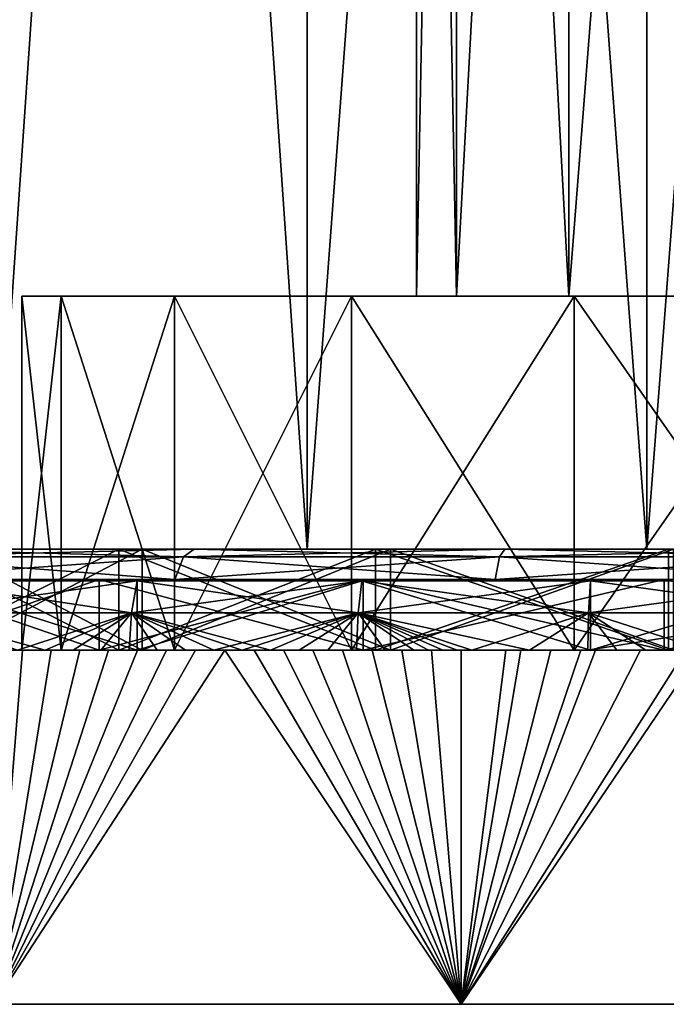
# Model space of a CAD drawing. Extents: x 0 to 200, y 18 to 95.
# Tile 362 of 491: x 167 to 173, y 18 to 27. Entities that reach past the tile are written whole.
import ezdxf

# ---------------------------------------------------------------- set-up
doc = ezdxf.new("R2010")
doc.units = 0

msp = doc.modelspace()

# ---------------------------------------------------------------- linework, layer by layer
for points in [[(166.630402, 22.227015, 33.419941), (169.718918, 67.22702, 31.886789), (169.718918, 22.227015, 31.886789)], [(166.630402, 67.22702, 33.419941), (169.718918, 67.22702, 31.886789), (166.630402, 22.227015, 33.419941)], [(169.718918, 22.227015, 60.113213), (166.630402, 67.22702, 58.580059), (166.630402, 22.227015, 58.580059)], [(169.718918, 67.22702, 60.113213), (166.630402, 67.22702, 58.580059), (169.718918, 22.227015, 60.113213)], [(169.718918, 22.227015, 31.886789), (173.075943, 67.22702, 31.099409), (173.075943, 22.227015, 31.099409)], [(169.718918, 67.22702, 31.886789), (173.075943, 67.22702, 31.099409), (169.718918, 22.227015, 31.886789)], [(173.075943, 22.227015, 60.900593), (169.718918, 67.22702, 60.113213), (169.718918, 22.227015, 60.113213)], [(173.075943, 67.22702, 60.900593), (169.718918, 67.22702, 60.113213), (173.075943, 22.227015, 60.900593)], [(176.524048, 67.22702, 31.099409), (176.524048, 22.227015, 31.099409), (173.075943, 22.227015, 31.099409)], [(173.075943, 67.22702, 31.099409), (176.524048, 67.22702, 31.099409), (173.075943, 22.227015, 31.099409)], [(176.524048, 22.227015, 60.900593), (173.075943, 67.22702, 60.900593), (173.075943, 22.227015, 60.900593)], [(176.524048, 67.22702, 60.900593), (173.075943, 67.22702, 60.900593), (176.524048, 22.227015, 60.900593)], [(171.196121, 45.227016, 44.264465), (170.799988, 24.727015, 46), (171.196121, 24.727015, 44.264465)], [(170.799988, 45.227016, 46), (171.196121, 24.727015, 47.735535), (170.799988, 24.727015, 46)], [(171.196121, 45.227016, 44.264465), (170.799988, 45.227016, 46), (170.799988, 24.727015, 46)], [(170.799988, 45.227016, 46), (171.196121, 45.227016, 47.735535), (171.196121, 24.727015, 47.735535)], [(172.30603, 45.227016, 42.872673), (171.196121, 24.727015, 44.264465), (172.30603, 24.727015, 42.872673)], [(172.30603, 45.227016, 42.872673), (171.196121, 45.227016, 44.264465), (171.196121, 24.727015, 44.264465)], [(171.196121, 45.227016, 47.735535), (172.30603, 24.727015, 49.127327), (171.196121, 24.727015, 47.735535)], [(171.196121, 45.227016, 47.735535), (172.30603, 45.227016, 49.127327), (172.30603, 24.727015, 49.127327)], [(173.909912, 45.227016, 42.100288), (172.30603, 24.727015, 42.872673), (173.909912, 24.727015, 42.100288)], [(173.909912, 45.227016, 42.100288), (172.30603, 45.227016, 42.872673), (172.30603, 24.727015, 42.872673)], [(172.30603, 45.227016, 49.127327), (173.909912, 24.727015, 49.899712), (172.30603, 24.727015, 49.127327)], [(172.30603, 45.227016, 49.127327), (173.909912, 45.227016, 49.899712), (173.909912, 24.727015, 49.899712)], [(167.286652, 24.727015, 43.558765), (166.899994, 21.227015, 46), (167.286652, 21.227015, 43.558765)], [(166.899994, 24.727015, 46), (167.286652, 21.227015, 48.441235), (166.899994, 21.227015, 46)], [(167.286652, 24.727015, 43.558765), (166.899994, 24.727015, 46), (166.899994, 21.227015, 46)], [(166.899994, 24.727015, 46), (167.286652, 24.727015, 48.441235), (167.286652, 21.227015, 48.441235)], [(171.196121, 24.727015, 44.264465), (166.899994, 24.727015, 46), (167.286652, 24.727015, 43.558765)], [(170.799988, 24.727015, 46), (166.899994, 24.727015, 46), (171.196121, 24.727015, 44.264465)], [(170.799988, 24.727015, 46), (167.286652, 24.727015, 48.441235), (166.899994, 24.727015, 46)], [(168.408752, 24.727015, 41.356495), (167.286652, 21.227015, 43.558765), (168.408752, 21.227015, 41.356495)], [(168.408752, 24.727015, 41.356495), (167.286652, 24.727015, 43.558765), (167.286652, 21.227015, 43.558765)], [(167.286652, 24.727015, 48.441235), (168.408752, 21.227015, 50.643505), (167.286652, 21.227015, 48.441235)], [(167.286652, 24.727015, 48.441235), (168.408752, 24.727015, 50.643505), (168.408752, 21.227015, 50.643505)], [(171.196121, 24.727015, 44.264465), (167.286652, 24.727015, 43.558765), (168.408752, 24.727015, 41.356495)], [(171.196121, 24.727015, 47.735535), (167.286652, 24.727015, 48.441235), (170.799988, 24.727015, 46)], [(168.408752, 24.727015, 50.643505), (167.286652, 24.727015, 48.441235), (171.196121, 24.727015, 47.735535)], [(170.156494, 24.727015, 39.608765), (168.408752, 21.227015, 41.356495), (170.156494, 21.227015, 39.608765)], [(170.156494, 24.727015, 39.608765), (168.408752, 24.727015, 41.356495), (168.408752, 21.227015, 41.356495)], [(168.408752, 24.727015, 50.643505), (170.156494, 21.227015, 52.391235), (168.408752, 21.227015, 50.643505)], [(168.408752, 24.727015, 50.643505), (170.156494, 24.727015, 52.391235), (170.156494, 21.227015, 52.391235)], [(172.30603, 24.727015, 42.872673), (168.408752, 24.727015, 41.356495), (170.156494, 24.727015, 39.608765)], [(172.30603, 24.727015, 42.872673), (171.196121, 24.727015, 44.264465), (168.408752, 24.727015, 41.356495)], [(172.30603, 24.727015, 49.127327), (168.408752, 24.727015, 50.643505), (171.196121, 24.727015, 47.735535)], [(170.156494, 24.727015, 52.391235), (168.408752, 24.727015, 50.643505), (172.30603, 24.727015, 49.127327)], [(172.358765, 24.727015, 38.486652), (170.156494, 21.227015, 39.608765), (172.358765, 21.227015, 38.486652)], [(172.358765, 24.727015, 38.486652), (170.156494, 24.727015, 39.608765), (170.156494, 21.227015, 39.608765)], [(170.156494, 24.727015, 52.391235), (172.358765, 21.227015, 53.513348), (170.156494, 21.227015, 52.391235)], [(170.156494, 24.727015, 52.391235), (172.358765, 24.727015, 53.513348), (172.358765, 21.227015, 53.513348)], [(173.909912, 24.727015, 42.100288), (170.156494, 24.727015, 39.608765), (172.358765, 24.727015, 38.486652)], [(173.909912, 24.727015, 42.100288), (172.30603, 24.727015, 42.872673), (170.156494, 24.727015, 39.608765)], [(172.358765, 24.727015, 53.513348), (170.156494, 24.727015, 52.391235), (172.30603, 24.727015, 49.127327)], [(173.909912, 24.727015, 49.899712), (172.358765, 24.727015, 53.513348), (172.30603, 24.727015, 49.127327)], [(174.799988, 24.727015, 38.100002), (172.358765, 21.227015, 38.486652), (174.799988, 21.227015, 38.100002)], [(174.799988, 24.727015, 38.100002), (172.358765, 24.727015, 38.486652), (172.358765, 21.227015, 38.486652)], [(172.358765, 24.727015, 53.513348), (174.799988, 21.227015, 53.900002), (172.358765, 21.227015, 53.513348)], [(172.358765, 24.727015, 53.513348), (174.799988, 24.727015, 53.900002), (174.799988, 21.227015, 53.900002)], [(173.909912, 24.727015, 42.100288), (172.358765, 24.727015, 38.486652), (174.799988, 24.727015, 38.100002)], [(174.799988, 24.727015, 53.900002), (172.358765, 24.727015, 53.513348), (173.909912, 24.727015, 49.899712)], [(162.824997, 22.227015, 66.74131), (169.718918, 22.227015, 60.113213), (166.630402, 22.227015, 58.580059)], [(162.824997, 22.227015, 66.74131), (165.63472, 22.227015, 68.126915), (169.718918, 22.227015, 60.113213)], [(165.482849, 22.149126, 23.506433), (168.601273, 22.227015, 22.866076), (168.498566, 22.149126, 22.482737)], [(165.63472, 22.227015, 23.873085), (168.601273, 22.227015, 22.866076), (165.482849, 22.149126, 23.506433)], [(168.498566, 22.149126, 69.517265), (165.63472, 22.227015, 68.126915), (165.482849, 22.149126, 68.493568)], [(168.601273, 22.227015, 69.133926), (165.63472, 22.227015, 68.126915), (168.498566, 22.149126, 69.517265)], [(165.63472, 22.227015, 23.873085), (169.718918, 22.227015, 31.886789), (168.601273, 22.227015, 22.866076)], [(166.630402, 22.227015, 33.419941), (169.718918, 22.227015, 31.886789), (165.63472, 22.227015, 23.873085)], [(165.63472, 22.227015, 68.126915), (168.601273, 22.227015, 69.133926), (169.718918, 22.227015, 60.113213)], [(167.858475, 22.227015, 37.989056), (165.882706, 21.227015, 40.269207), (167.858475, 21.227015, 37.989056)], [(167.858475, 22.227015, 37.989056), (165.882706, 22.227015, 40.269207), (165.882706, 21.227015, 40.269207)], [(165.882706, 22.227015, 51.730793), (167.858475, 21.227015, 54.010944), (165.882706, 21.227015, 51.730793)], [(165.882706, 22.227015, 51.730793), (167.858475, 22.227015, 54.010944), (167.858475, 21.227015, 54.010944)], [(168.087677, 22.227015, 38.253567), (165.882706, 22.227015, 40.269207), (167.858475, 22.227015, 37.989056)], [(166.177139, 22.227015, 40.458431), (165.882706, 22.227015, 40.269207), (168.087677, 22.227015, 38.253567)], [(167.858475, 22.227015, 54.010944), (165.882706, 22.227015, 51.730793), (166.177139, 22.227015, 51.541569)], [(166.177139, 21.227015, 40.458431), (168.087677, 22.227015, 38.253567), (168.087677, 21.227015, 38.253567)], [(166.177139, 22.227015, 40.458431), (168.087677, 22.227015, 38.253567), (166.177139, 21.227015, 40.458431)], [(168.087677, 21.227015, 53.746433), (166.177139, 22.227015, 51.541569), (166.177139, 21.227015, 51.541569)], [(168.087677, 22.227015, 53.746433), (166.177139, 22.227015, 51.541569), (168.087677, 21.227015, 53.746433)], [(168.087677, 22.227015, 53.746433), (167.858475, 22.227015, 54.010944), (166.177139, 22.227015, 51.541569)], [(170.396591, 22.227015, 36.357903), (167.858475, 21.227015, 37.989056), (170.396591, 21.227015, 36.357903)], [(170.396591, 22.227015, 36.357903), (167.858475, 22.227015, 37.989056), (167.858475, 21.227015, 37.989056)], [(167.858475, 22.227015, 54.010944), (170.396591, 21.227015, 55.642097), (167.858475, 21.227015, 54.010944)], [(167.858475, 22.227015, 54.010944), (170.396591, 22.227015, 55.642097), (170.396591, 21.227015, 55.642097)], [(170.541992, 22.227015, 36.676273), (167.858475, 22.227015, 37.989056), (170.396591, 22.227015, 36.357903)], [(168.087677, 22.227015, 38.253567), (167.858475, 22.227015, 37.989056), (170.541992, 22.227015, 36.676273)], [(170.396591, 22.227015, 55.642097), (167.858475, 22.227015, 54.010944), (168.087677, 22.227015, 53.746433)], [(168.087677, 21.227015, 38.253567), (170.541992, 22.227015, 36.676273), (170.541992, 21.227015, 36.676273)], [(168.087677, 22.227015, 38.253567), (170.541992, 22.227015, 36.676273), (168.087677, 21.227015, 38.253567)], [(170.541992, 21.227015, 55.323727), (168.087677, 22.227015, 53.746433), (168.087677, 21.227015, 53.746433)], [(170.541992, 22.227015, 55.323727), (168.087677, 22.227015, 53.746433), (170.541992, 21.227015, 55.323727)], [(170.541992, 22.227015, 55.323727), (170.396591, 22.227015, 55.642097), (168.087677, 22.227015, 53.746433)], [(168.498566, 22.149126, 22.482737), (171.673889, 22.227015, 22.254896), (171.622086, 22.149126, 21.861429)], [(168.601273, 22.227015, 22.866076), (171.673889, 22.227015, 22.254896), (168.498566, 22.149126, 22.482737)], [(171.622086, 22.149126, 70.138573), (168.601273, 22.227015, 69.133926), (168.498566, 22.149126, 69.517265)], [(171.673889, 22.227015, 69.745102), (168.601273, 22.227015, 69.133926), (171.622086, 22.149126, 70.138573)], [(168.601273, 22.227015, 22.866076), (173.075943, 22.227015, 31.099409), (171.673889, 22.227015, 22.254896)], [(169.718918, 22.227015, 31.886789), (173.075943, 22.227015, 31.099409), (168.601273, 22.227015, 22.866076)], [(168.601273, 22.227015, 69.133926), (173.075943, 22.227015, 60.900593), (169.718918, 22.227015, 60.113213)], [(168.601273, 22.227015, 69.133926), (171.673889, 22.227015, 69.745102), (173.075943, 22.227015, 60.900593)], [(173.291458, 22.227015, 35.507893), (170.396591, 21.227015, 36.357903), (173.291458, 21.227015, 35.507893)], [(173.291458, 22.227015, 35.507893), (170.396591, 22.227015, 36.357903), (170.396591, 21.227015, 36.357903)], [(170.396591, 22.227015, 55.642097), (173.291458, 21.227015, 56.492107), (170.396591, 21.227015, 55.642097)], [(170.396591, 22.227015, 55.642097), (173.291458, 22.227015, 56.492107), (173.291458, 21.227015, 56.492107)], [(173.341263, 22.227015, 35.854332), (170.396591, 22.227015, 36.357903), (173.291458, 22.227015, 35.507893)], [(170.541992, 22.227015, 36.676273), (170.396591, 22.227015, 36.357903), (173.341263, 22.227015, 35.854332)], [(173.291458, 22.227015, 56.492107), (170.396591, 22.227015, 55.642097), (170.541992, 22.227015, 55.323727)], [(170.541992, 21.227015, 36.676273), (173.341263, 22.227015, 35.854332), (173.341263, 21.227015, 35.854332)], [(170.541992, 22.227015, 36.676273), (173.341263, 22.227015, 35.854332), (170.541992, 21.227015, 36.676273)], [(173.341263, 21.227015, 56.145668), (170.541992, 22.227015, 55.323727), (170.541992, 21.227015, 55.323727)], [(173.341263, 22.227015, 56.145668), (170.541992, 22.227015, 55.323727), (173.341263, 21.227015, 56.145668)], [(173.341263, 22.227015, 56.145668), (173.291458, 22.227015, 56.492107), (170.541992, 22.227015, 55.323727)], [(171.622086, 22.149126, 21.861429), (174.799988, 22.227015, 22.050001), (174.799988, 22.149126, 21.653137)], [(171.673889, 22.227015, 22.254896), (174.799988, 22.227015, 22.050001), (171.622086, 22.149126, 21.861429)], [(174.799988, 22.149126, 70.346863), (171.673889, 22.227015, 69.745102), (171.622086, 22.149126, 70.138573)], [(174.799988, 22.227015, 69.949997), (171.673889, 22.227015, 69.745102), (174.799988, 22.149126, 70.346863)], [(171.673889, 22.227015, 22.254896), (173.075943, 22.227015, 31.099409), (174.799988, 22.227015, 22.050001)], [(171.673889, 22.227015, 69.745102), (174.799988, 22.227015, 69.949997), (173.075943, 22.227015, 60.900593)], [(173.075943, 22.227015, 31.099409), (176.524048, 22.227015, 31.099409), (174.799988, 22.227015, 22.050001)], [(174.799988, 22.227015, 69.949997), (176.524048, 22.227015, 60.900593), (173.075943, 22.227015, 60.900593)], [(165.353516, 21.927015, 23.194176), (168.498566, 22.149126, 22.482737), (168.411087, 21.927015, 22.156269)], [(165.482849, 22.149126, 23.506433), (168.498566, 22.149126, 22.482737), (165.353516, 21.927015, 23.194176)], [(168.411087, 21.927015, 69.843735), (165.482849, 22.149126, 68.493568), (165.353516, 21.927015, 68.805824)], [(168.498566, 22.149126, 69.517265), (165.482849, 22.149126, 68.493568), (168.411087, 21.927015, 69.843735)], [(168.411087, 21.927015, 22.156269), (171.622086, 22.149126, 21.861429), (171.577972, 21.927015, 21.526335)], [(168.498566, 22.149126, 22.482737), (171.622086, 22.149126, 21.861429), (168.411087, 21.927015, 22.156269)], [(171.577972, 21.927015, 70.473663), (168.498566, 22.149126, 69.517265), (168.411087, 21.927015, 69.843735)], [(171.622086, 22.149126, 70.138573), (168.498566, 22.149126, 69.517265), (171.577972, 21.927015, 70.473663)], [(171.577972, 21.927015, 21.526335), (174.799988, 22.149126, 21.653137), (174.799988, 21.927015, 21.315153)], [(171.622086, 22.149126, 21.861429), (174.799988, 22.149126, 21.653137), (171.577972, 21.927015, 21.526335)], [(174.799988, 21.927015, 70.684845), (171.622086, 22.149126, 70.138573), (171.577972, 21.927015, 70.473663)], [(174.799988, 22.149126, 70.346863), (171.622086, 22.149126, 70.138573), (174.799988, 21.927015, 70.684845)], [(167.662018, 21.927015, 37.762329), (155.216187, 21.927015, 30.972816), (157.345169, 21.927015, 28.545177)], [(167.662018, 21.927015, 37.762329), (165.630325, 21.927015, 40.107014), (155.216187, 21.927015, 30.972816)], [(167.662018, 21.927015, 54.237671), (155.216187, 21.927015, 61.027184), (165.630325, 21.927015, 51.892986)], [(157.345169, 21.927015, 63.454823), (155.216187, 21.927015, 61.027184), (167.662018, 21.927015, 54.237671)], [(167.662018, 21.927015, 37.762329), (157.345169, 21.927015, 28.545177), (159.772812, 21.927015, 26.416193)], [(159.772812, 21.927015, 65.583809), (157.345169, 21.927015, 63.454823), (167.662018, 21.927015, 54.237671)], [(167.662018, 21.927015, 37.762329), (159.772812, 21.927015, 26.416193), (162.457565, 21.927015, 24.622295)], [(162.457565, 21.927015, 67.377708), (159.772812, 21.927015, 65.583809), (167.662018, 21.927015, 54.237671)], [(170.271973, 21.927015, 36.085011), (162.457565, 21.927015, 24.622295), (165.353516, 21.927015, 23.194176)], [(170.271973, 21.927015, 36.085011), (167.662018, 21.927015, 37.762329), (162.457565, 21.927015, 24.622295)], [(170.271973, 21.927015, 55.914989), (162.457565, 21.927015, 67.377708), (167.662018, 21.927015, 54.237671)], [(165.353516, 21.927015, 68.805824), (162.457565, 21.927015, 67.377708), (170.271973, 21.927015, 55.914989)], [(165.877319, 21.911861, 22.967936), (163.790253, 21.227015, 23.889467), (168.040512, 21.227015, 22.242907)], [(165.877319, 21.911861, 69.032066), (168.040512, 21.227015, 69.757095), (163.790253, 21.227015, 68.110535)], [(170.271973, 21.927015, 36.085011), (165.353516, 21.927015, 23.194176), (168.411087, 21.927015, 22.156269)], [(168.411087, 21.927015, 69.843735), (165.353516, 21.927015, 68.805824), (170.271973, 21.927015, 55.914989)], [(165.630325, 21.227015, 40.107014), (167.662018, 21.927015, 37.762329), (167.662018, 21.227015, 37.762329)], [(165.630325, 21.927015, 40.107014), (167.662018, 21.927015, 37.762329), (165.630325, 21.227015, 40.107014)], [(167.662018, 21.227015, 54.237671), (165.630325, 21.927015, 51.892986), (165.630325, 21.227015, 51.892986)], [(167.662018, 21.927015, 54.237671), (165.630325, 21.927015, 51.892986), (167.662018, 21.227015, 54.237671)], [(165.800598, 21.596918, 22.769894), (168.040512, 21.911861, 22.242907), (167.982391, 21.596918, 22.038631)], [(165.877319, 21.911861, 22.967936), (168.040512, 21.911861, 22.242907), (165.800598, 21.596918, 22.769894)], [(167.982391, 21.596918, 69.961372), (165.877319, 21.911861, 69.032066), (165.800598, 21.596918, 69.230103)], [(168.040512, 21.911861, 22.242907), (165.877319, 21.911861, 22.967936), (168.040512, 21.227015, 22.242907)], [(165.877319, 21.911861, 69.032066), (168.040512, 21.911861, 69.757095), (168.040512, 21.227015, 69.757095)], [(168.040512, 21.911861, 69.757095), (165.877319, 21.911861, 69.032066), (167.982391, 21.596918, 69.961372)], [(167.662018, 21.227015, 37.762329), (170.271973, 21.927015, 36.085011), (170.271973, 21.227015, 36.085011)], [(167.662018, 21.927015, 37.762329), (170.271973, 21.927015, 36.085011), (167.662018, 21.227015, 37.762329)], [(170.271973, 21.227015, 55.914989), (167.662018, 21.927015, 54.237671), (167.662018, 21.227015, 54.237671)], [(170.271973, 21.927015, 55.914989), (167.662018, 21.927015, 54.237671), (170.271973, 21.227015, 55.914989)], [(167.982391, 21.596918, 22.038631), (170.261383, 21.911861, 21.720564), (170.222351, 21.596918, 21.511797)], [(168.040512, 21.911861, 22.242907), (170.261383, 21.911861, 21.720564), (167.982391, 21.596918, 22.038631)], [(170.222351, 21.596918, 70.488205), (168.040512, 21.911861, 69.757095), (167.982391, 21.596918, 69.961372)], [(170.261383, 21.911861, 21.720564), (168.040512, 21.227015, 22.242907), (172.520966, 21.227015, 21.405365)], [(170.261383, 21.911861, 21.720564), (168.040512, 21.911861, 22.242907), (168.040512, 21.227015, 22.242907)], [(170.261383, 21.911861, 70.279434), (172.520966, 21.227015, 70.594635), (168.040512, 21.227015, 69.757095)], [(168.040512, 21.911861, 69.757095), (170.261383, 21.911861, 70.279434), (168.040512, 21.227015, 69.757095)], [(170.261383, 21.911861, 70.279434), (168.040512, 21.911861, 69.757095), (170.222351, 21.596918, 70.488205)], [(173.248764, 21.927015, 35.210945), (168.411087, 21.927015, 22.156269), (171.577972, 21.927015, 21.526335)], [(173.248764, 21.927015, 35.210945), (170.271973, 21.927015, 36.085011), (168.411087, 21.927015, 22.156269)], [(173.248764, 21.927015, 56.789055), (168.411087, 21.927015, 69.843735), (170.271973, 21.927015, 55.914989)], [(171.577972, 21.927015, 70.473663), (168.411087, 21.927015, 69.843735), (173.248764, 21.927015, 56.789055)], [(170.222351, 21.596918, 21.511797), (172.520966, 21.911861, 21.405365), (172.501373, 21.596918, 21.193888)], [(170.261383, 21.911861, 21.720564), (172.520966, 21.911861, 21.405365), (170.222351, 21.596918, 21.511797)], [(172.501373, 21.596918, 70.806114), (170.261383, 21.911861, 70.279434), (170.222351, 21.596918, 70.488205)], [(172.520966, 21.911861, 21.405365), (170.261383, 21.911861, 21.720564), (172.520966, 21.227015, 21.405365)], [(170.261383, 21.911861, 70.279434), (172.520966, 21.911861, 70.594635), (172.520966, 21.227015, 70.594635)], [(172.520966, 21.911861, 70.594635), (170.261383, 21.911861, 70.279434), (172.501373, 21.596918, 70.806114)], [(170.271973, 21.227015, 36.085011), (173.248764, 21.927015, 35.210945), (173.248764, 21.227015, 35.210945)], [(170.271973, 21.927015, 36.085011), (173.248764, 21.927015, 35.210945), (170.271973, 21.227015, 36.085011)], [(173.248764, 21.227015, 56.789055), (170.271973, 21.927015, 55.914989), (170.271973, 21.227015, 55.914989)], [(173.248764, 21.927015, 56.789055), (170.271973, 21.927015, 55.914989), (173.248764, 21.227015, 56.789055)], [(173.248764, 21.927015, 35.210945), (171.577972, 21.927015, 21.526335), (174.799988, 21.927015, 21.315153)], [(174.799988, 21.927015, 70.684845), (171.577972, 21.927015, 70.473663), (173.248764, 21.927015, 56.789055)], [(172.501373, 21.596918, 21.193888), (174.799988, 21.911861, 21.299999), (174.799988, 21.596918, 21.087616)], [(172.520966, 21.911861, 21.405365), (174.799988, 21.911861, 21.299999), (172.501373, 21.596918, 21.193888)], [(174.799988, 21.596918, 70.912384), (172.520966, 21.911861, 70.594635), (172.501373, 21.596918, 70.806114)], [(177.079025, 21.227015, 21.405365), (174.799988, 21.911861, 21.299999), (172.520966, 21.227015, 21.405365)], [(174.799988, 21.911861, 21.299999), (172.520966, 21.911861, 21.405365), (172.520966, 21.227015, 21.405365)], [(172.520966, 21.911861, 70.594635), (174.799988, 21.911861, 70.700005), (172.520966, 21.227015, 70.594635)], [(174.799988, 21.911861, 70.700005), (177.079025, 21.227015, 70.594635), (172.520966, 21.227015, 70.594635)], [(174.799988, 21.911861, 70.700005), (172.520966, 21.911861, 70.594635), (174.799988, 21.596918, 70.912384)], [(173.248764, 21.927015, 35.210945), (176.351227, 21.927015, 35.210945), (173.248764, 21.227015, 35.210945)], [(176.351227, 21.927015, 35.210945), (176.351227, 21.227015, 35.210945), (173.248764, 21.227015, 35.210945)], [(176.351227, 21.227015, 56.789055), (173.248764, 21.927015, 56.789055), (173.248764, 21.227015, 56.789055)], [(176.351227, 21.927015, 56.789055), (173.248764, 21.927015, 56.789055), (176.351227, 21.227015, 56.789055)], [(176.351227, 21.927015, 35.210945), (173.248764, 21.927015, 35.210945), (174.799988, 21.927015, 21.315153)], [(176.351227, 21.927015, 56.789055), (174.799988, 21.927015, 70.684845), (173.248764, 21.927015, 56.789055)], [(165.800598, 21.596918, 22.769894), (167.982391, 21.596918, 22.038631), (167.129883, 21.227015, 22.206938)], [(166.855591, 21.227015, 22.297113), (165.800598, 21.596918, 22.769894), (167.129883, 21.227015, 22.206938)], [(167.982391, 21.596918, 69.961372), (165.800598, 21.596918, 69.230103), (166.855591, 21.227015, 69.702888)], [(167.129883, 21.227015, 69.79306), (167.982391, 21.596918, 69.961372), (166.855591, 21.227015, 69.702888)], [(167.129883, 21.227015, 22.206938), (167.982391, 21.596918, 22.038631), (167.405197, 21.227015, 22.119938)], [(167.405197, 21.227015, 69.880066), (167.982391, 21.596918, 69.961372), (167.129883, 21.227015, 69.79306)], [(167.405197, 21.227015, 22.119938), (167.982391, 21.596918, 22.038631), (167.681488, 21.227015, 22.036121)], [(167.681488, 21.227015, 69.963875), (167.982391, 21.596918, 69.961372), (167.405197, 21.227015, 69.880066)], [(167.681488, 21.227015, 22.036121), (167.982391, 21.596918, 22.038631), (167.95874, 21.227015, 21.955505)], [(167.95874, 21.227015, 70.044495), (167.982391, 21.596918, 69.961372), (167.681488, 21.227015, 69.963875)], [(167.95874, 21.227015, 21.955505), (167.982391, 21.596918, 22.038631), (168.236908, 21.227015, 21.878094)], [(168.236908, 21.227015, 70.12191), (167.982391, 21.596918, 69.961372), (167.95874, 21.227015, 70.044495)], [(167.982391, 21.596918, 22.038631), (170.222351, 21.596918, 21.511797), (169.357941, 21.227015, 21.600727)], [(169.076508, 21.227015, 21.665209), (167.982391, 21.596918, 22.038631), (169.357941, 21.227015, 21.600727)], [(168.795822, 21.227015, 21.732935), (167.982391, 21.596918, 22.038631), (169.076508, 21.227015, 21.665209)], [(168.515945, 21.227015, 21.8039), (167.982391, 21.596918, 22.038631), (168.795822, 21.227015, 21.732935)], [(168.236908, 21.227015, 21.878094), (167.982391, 21.596918, 22.038631), (168.515945, 21.227015, 21.8039)], [(168.515945, 21.227015, 70.196098), (167.982391, 21.596918, 69.961372), (168.236908, 21.227015, 70.12191)], [(168.795822, 21.227015, 70.267067), (167.982391, 21.596918, 69.961372), (168.515945, 21.227015, 70.196098)], [(170.222351, 21.596918, 70.488205), (167.982391, 21.596918, 69.961372), (168.795822, 21.227015, 70.267067)], [(169.076508, 21.227015, 70.334793), (170.222351, 21.596918, 70.488205), (168.795822, 21.227015, 70.267067)], [(169.357941, 21.227015, 70.399277), (170.222351, 21.596918, 70.488205), (169.076508, 21.227015, 70.334793)], [(169.357941, 21.227015, 21.600727), (170.222351, 21.596918, 21.511797), (169.640106, 21.227015, 21.539499)], [(169.640106, 21.227015, 70.460503), (170.222351, 21.596918, 70.488205), (169.357941, 21.227015, 70.399277)], [(169.640106, 21.227015, 21.539499), (170.222351, 21.596918, 21.511797), (169.922974, 21.227015, 21.481537)], [(169.922974, 21.227015, 70.518463), (170.222351, 21.596918, 70.488205), (169.640106, 21.227015, 70.460503)], [(169.922974, 21.227015, 21.481537), (170.222351, 21.596918, 21.511797), (170.206482, 21.227015, 21.426844)], [(170.206482, 21.227015, 70.573158), (170.222351, 21.596918, 70.488205), (169.922974, 21.227015, 70.518463)], [(170.206482, 21.227015, 21.426844), (170.222351, 21.596918, 21.511797), (170.490601, 21.227015, 21.375429)], [(170.775284, 21.227015, 70.672699), (170.222351, 21.596918, 70.488205), (170.206482, 21.227015, 70.573158)], [(170.222351, 21.596918, 21.511797), (172.501373, 21.596918, 21.193888), (171.919052, 21.227015, 21.167749)], [(171.346252, 21.227015, 21.240919), (170.222351, 21.596918, 21.511797), (171.919052, 21.227015, 21.167749)], [(171.203323, 21.227015, 21.261276), (170.222351, 21.596918, 21.511797), (171.346252, 21.227015, 21.240919)], [(171.060516, 21.227015, 21.282461), (170.222351, 21.596918, 21.511797), (171.203323, 21.227015, 21.261276)], [(170.775284, 21.227015, 21.327297), (170.222351, 21.596918, 21.511797), (171.060516, 21.227015, 21.282461)], [(170.490601, 21.227015, 21.375429), (170.222351, 21.596918, 21.511797), (170.775284, 21.227015, 21.327297)], [(170.917831, 21.227015, 70.695534), (170.222351, 21.596918, 70.488205), (170.775284, 21.227015, 70.672699)], [(171.060516, 21.227015, 70.717537), (170.222351, 21.596918, 70.488205), (170.917831, 21.227015, 70.695534)], [(171.346252, 21.227015, 70.759079), (170.222351, 21.596918, 70.488205), (171.060516, 21.227015, 70.717537)], [(172.501373, 21.596918, 70.806114), (170.222351, 21.596918, 70.488205), (171.346252, 21.227015, 70.759079)], [(171.919052, 21.227015, 70.832253), (172.501373, 21.596918, 70.806114), (171.346252, 21.227015, 70.759079)], [(171.919052, 21.227015, 21.167749), (172.501373, 21.596918, 21.193888), (172.493393, 21.227015, 21.107832)], [(172.493393, 21.227015, 70.892166), (172.501373, 21.596918, 70.806114), (171.919052, 21.227015, 70.832253)], [(172.493393, 21.227015, 21.107832), (172.501373, 21.596918, 21.193888), (172.781052, 21.227015, 21.082851)], [(174.799988, 21.596918, 70.912384), (172.501373, 21.596918, 70.806114), (172.493393, 21.227015, 70.892166)], [(173.645462, 21.227015, 70.972137), (174.799988, 21.596918, 70.912384), (172.493393, 21.227015, 70.892166)], [(172.501373, 21.596918, 21.193888), (174.799988, 21.596918, 21.087616), (173.645462, 21.227015, 21.027864)], [(173.06897, 21.227015, 21.061195), (172.501373, 21.596918, 21.193888), (173.645462, 21.227015, 21.027864)], [(172.781052, 21.227015, 21.082851), (172.501373, 21.596918, 21.193888), (173.06897, 21.227015, 21.061195)], [(156.546478, 21.227015, 29.359716), (167.662018, 21.227015, 37.762329), (159.914917, 21.227015, 26.288975)], [(165.630325, 21.227015, 40.107014), (167.662018, 21.227015, 37.762329), (156.546478, 21.227015, 29.359716)], [(156.546478, 21.227015, 62.640282), (167.662018, 21.227015, 54.237671), (165.630325, 21.227015, 51.892986)], [(156.546478, 21.227015, 62.640282), (159.914917, 21.227015, 65.711021), (167.662018, 21.227015, 54.237671)], [(159.914917, 21.227015, 26.288975), (167.662018, 21.227015, 37.762329), (163.790253, 21.227015, 23.889467)], [(159.914917, 21.227015, 65.711021), (170.271973, 21.227015, 55.914989), (167.662018, 21.227015, 54.237671)], [(159.914917, 21.227015, 65.711021), (163.790253, 21.227015, 68.110535), (170.271973, 21.227015, 55.914989)], [(163.790253, 21.227015, 23.889467), (170.271973, 21.227015, 36.085011), (168.040512, 21.227015, 22.242907)], [(167.662018, 21.227015, 37.762329), (170.271973, 21.227015, 36.085011), (163.790253, 21.227015, 23.889467)], [(163.790253, 21.227015, 68.110535), (168.040512, 21.227015, 69.757095), (170.271973, 21.227015, 55.914989)], [(165.882706, 21.227015, 40.269207), (166.177139, 21.227015, 40.458431), (167.858475, 21.227015, 37.989056)], [(165.882706, 21.227015, 51.730793), (168.087677, 21.227015, 53.746433), (166.177139, 21.227015, 51.541569)], [(167.858475, 21.227015, 54.010944), (168.087677, 21.227015, 53.746433), (165.882706, 21.227015, 51.730793)], [(166.177139, 21.227015, 40.458431), (168.087677, 21.227015, 38.253567), (167.858475, 21.227015, 37.989056)], [(166.623291, 17.727016, 22.374981), (168.906021, 21.227015, 21.704712), (171.242126, 17.727016, 21.254463)], [(166.623291, 21.227015, 22.374981), (166.904999, 21.227015, 22.279352), (166.623291, 17.727016, 22.374981)], [(166.904999, 21.227015, 22.279352), (167.187836, 21.227015, 22.187084), (166.623291, 17.727016, 22.374981)], [(167.187836, 21.227015, 22.187084), (167.471741, 21.227015, 22.098186), (166.623291, 17.727016, 22.374981)], [(167.471741, 21.227015, 22.098186), (167.756683, 21.227015, 22.012674), (166.623291, 17.727016, 22.374981)], [(167.756683, 21.227015, 22.012674), (168.042618, 21.227015, 21.930561), (166.623291, 17.727016, 22.374981)], [(168.042618, 21.227015, 21.930561), (168.329514, 21.227015, 21.851854), (166.623291, 17.727016, 22.374981)], [(168.329514, 21.227015, 21.851854), (168.617325, 21.227015, 21.776567), (166.623291, 17.727016, 22.374981)], [(168.617325, 21.227015, 21.776567), (168.906021, 21.227015, 21.704712), (166.623291, 17.727016, 22.374981)], [(171.242126, 17.727016, 70.745537), (168.906021, 21.227015, 70.295288), (166.623291, 17.727016, 69.625023)], [(168.906021, 21.227015, 70.295288), (168.617325, 21.227015, 70.223434), (166.623291, 17.727016, 69.625023)], [(168.617325, 21.227015, 70.223434), (168.329514, 21.227015, 70.148148), (166.623291, 17.727016, 69.625023)], [(168.329514, 21.227015, 70.148148), (168.042618, 21.227015, 70.069443), (166.623291, 17.727016, 69.625023)], [(168.042618, 21.227015, 70.069443), (167.756683, 21.227015, 69.987328), (166.623291, 17.727016, 69.625023)], [(167.756683, 21.227015, 69.987328), (167.471741, 21.227015, 69.90181), (166.623291, 17.727016, 69.625023)], [(167.471741, 21.227015, 69.90181), (167.187836, 21.227015, 69.81292), (166.623291, 17.727016, 69.625023)], [(167.187836, 21.227015, 69.81292), (166.904999, 21.227015, 69.72065), (166.623291, 17.727016, 69.625023)], [(166.904999, 21.227015, 69.72065), (166.623291, 21.227015, 69.625023), (166.623291, 17.727016, 69.625023)], [(166.623291, 21.227015, 22.374981), (166.855591, 21.227015, 22.297113), (166.904999, 21.227015, 22.279352)], [(166.904999, 21.227015, 69.72065), (166.718842, 21.227015, 69.656609), (166.623291, 21.227015, 69.625023)], [(166.904999, 21.227015, 69.72065), (166.855591, 21.227015, 69.702888), (166.718842, 21.227015, 69.656609)], [(166.904999, 21.227015, 22.279352), (166.855591, 21.227015, 22.297113), (167.129883, 21.227015, 22.206938)], [(166.904999, 21.227015, 69.72065), (167.129883, 21.227015, 69.79306), (166.855591, 21.227015, 69.702888)], [(166.899994, 21.227015, 46), (167.286652, 21.227015, 48.441235), (168.408752, 21.227015, 41.356495)], [(167.286652, 21.227015, 43.558765), (166.899994, 21.227015, 46), (168.408752, 21.227015, 41.356495)], [(166.904999, 21.227015, 22.279352), (167.129883, 21.227015, 22.206938), (167.187836, 21.227015, 22.187084)], [(167.187836, 21.227015, 69.81292), (167.129883, 21.227015, 69.79306), (166.904999, 21.227015, 69.72065)], [(167.187836, 21.227015, 22.187084), (167.129883, 21.227015, 22.206938), (167.405197, 21.227015, 22.119938)], [(167.187836, 21.227015, 69.81292), (167.405197, 21.227015, 69.880066), (167.129883, 21.227015, 69.79306)], [(167.187836, 21.227015, 22.187084), (167.405197, 21.227015, 22.119938), (167.471741, 21.227015, 22.098186)], [(167.471741, 21.227015, 69.90181), (167.405197, 21.227015, 69.880066), (167.187836, 21.227015, 69.81292)], [(167.286652, 21.227015, 48.441235), (177.241226, 21.227015, 38.486652), (174.799988, 21.227015, 38.100002)], [(172.358765, 21.227015, 38.486652), (167.286652, 21.227015, 48.441235), (174.799988, 21.227015, 38.100002)], [(170.156494, 21.227015, 39.608765), (167.286652, 21.227015, 48.441235), (172.358765, 21.227015, 38.486652)], [(167.286652, 21.227015, 48.441235), (179.443497, 21.227015, 39.608765), (177.241226, 21.227015, 38.486652)], [(168.408752, 21.227015, 41.356495), (167.286652, 21.227015, 48.441235), (170.156494, 21.227015, 39.608765)], [(167.286652, 21.227015, 48.441235), (181.191223, 21.227015, 41.356495), (179.443497, 21.227015, 39.608765)], [(167.286652, 21.227015, 48.441235), (182.313339, 21.227015, 43.558765), (181.191223, 21.227015, 41.356495)], [(167.286652, 21.227015, 48.441235), (168.408752, 21.227015, 50.643505), (182.313339, 21.227015, 43.558765)], [(167.471741, 21.227015, 22.098186), (167.405197, 21.227015, 22.119938), (167.681488, 21.227015, 22.036121)], [(167.471741, 21.227015, 69.90181), (167.681488, 21.227015, 69.963875), (167.405197, 21.227015, 69.880066)], [(167.471741, 21.227015, 22.098186), (167.681488, 21.227015, 22.036121), (167.756683, 21.227015, 22.012674)], [(167.756683, 21.227015, 69.987328), (167.681488, 21.227015, 69.963875), (167.471741, 21.227015, 69.90181)], [(167.756683, 21.227015, 22.012674), (167.681488, 21.227015, 22.036121), (167.95874, 21.227015, 21.955505)], [(167.756683, 21.227015, 69.987328), (167.95874, 21.227015, 70.044495), (167.681488, 21.227015, 69.963875)], [(167.756683, 21.227015, 22.012674), (167.95874, 21.227015, 21.955505), (168.042618, 21.227015, 21.930561)], [(168.042618, 21.227015, 70.069443), (167.95874, 21.227015, 70.044495), (167.756683, 21.227015, 69.987328)], [(167.858475, 21.227015, 37.989056), (168.087677, 21.227015, 38.253567), (170.396591, 21.227015, 36.357903)], [(167.858475, 21.227015, 54.010944), (170.541992, 21.227015, 55.323727), (168.087677, 21.227015, 53.746433)], [(170.396591, 21.227015, 55.642097), (170.541992, 21.227015, 55.323727), (167.858475, 21.227015, 54.010944)], [(168.042618, 21.227015, 21.930561), (167.95874, 21.227015, 21.955505), (168.236908, 21.227015, 21.878094)], [(168.042618, 21.227015, 70.069443), (168.236908, 21.227015, 70.12191), (167.95874, 21.227015, 70.044495)], [(168.040512, 21.227015, 22.242907), (173.248764, 21.227015, 35.210945), (172.520966, 21.227015, 21.405365)], [(170.271973, 21.227015, 36.085011), (173.248764, 21.227015, 35.210945), (168.040512, 21.227015, 22.242907)], [(168.040512, 21.227015, 69.757095), (173.248764, 21.227015, 56.789055), (170.271973, 21.227015, 55.914989)], [(168.040512, 21.227015, 69.757095), (172.520966, 21.227015, 70.594635), (173.248764, 21.227015, 56.789055)], [(168.042618, 21.227015, 21.930561), (168.236908, 21.227015, 21.878094), (168.329514, 21.227015, 21.851854)], [(168.329514, 21.227015, 70.148148), (168.236908, 21.227015, 70.12191), (168.042618, 21.227015, 70.069443)], [(168.087677, 21.227015, 38.253567), (170.541992, 21.227015, 36.676273), (170.396591, 21.227015, 36.357903)], [(168.329514, 21.227015, 21.851854), (168.236908, 21.227015, 21.878094), (168.515945, 21.227015, 21.8039)], [(168.329514, 21.227015, 70.148148), (168.515945, 21.227015, 70.196098), (168.236908, 21.227015, 70.12191)], [(168.329514, 21.227015, 21.851854), (168.515945, 21.227015, 21.8039), (168.617325, 21.227015, 21.776567)], [(168.617325, 21.227015, 70.223434), (168.515945, 21.227015, 70.196098), (168.329514, 21.227015, 70.148148)], [(168.408752, 21.227015, 50.643505), (170.156494, 21.227015, 52.391235), (182.313339, 21.227015, 43.558765)], [(168.617325, 21.227015, 21.776567), (168.515945, 21.227015, 21.8039), (168.795822, 21.227015, 21.732935)], [(168.617325, 21.227015, 70.223434), (168.795822, 21.227015, 70.267067), (168.515945, 21.227015, 70.196098)], [(168.617325, 21.227015, 21.776567), (168.795822, 21.227015, 21.732935), (168.906021, 21.227015, 21.704712)], [(168.906021, 21.227015, 70.295288), (168.795822, 21.227015, 70.267067), (168.617325, 21.227015, 70.223434)], [(168.906021, 21.227015, 21.704712), (168.795822, 21.227015, 21.732935), (169.076508, 21.227015, 21.665209)], [(168.906021, 21.227015, 70.295288), (169.076508, 21.227015, 70.334793), (168.795822, 21.227015, 70.267067)], [(168.906021, 21.227015, 21.704712), (169.195541, 21.227015, 21.636293), (171.242126, 17.727016, 21.254463)], [(169.195541, 21.227015, 70.363708), (168.906021, 21.227015, 70.295288), (171.242126, 17.727016, 70.745537)], [(168.906021, 21.227015, 21.704712), (169.076508, 21.227015, 21.665209), (169.195541, 21.227015, 21.636293)], [(169.195541, 21.227015, 70.363708), (169.076508, 21.227015, 70.334793), (168.906021, 21.227015, 70.295288)], [(169.195541, 21.227015, 21.636293), (169.076508, 21.227015, 21.665209), (169.357941, 21.227015, 21.600727)], [(169.195541, 21.227015, 70.363708), (169.357941, 21.227015, 70.399277), (169.076508, 21.227015, 70.334793)], [(169.195541, 21.227015, 21.636293), (169.485855, 21.227015, 21.571329), (171.242126, 17.727016, 21.254463)], [(169.485855, 21.227015, 70.428673), (169.195541, 21.227015, 70.363708), (171.242126, 17.727016, 70.745537)], [(169.195541, 21.227015, 21.636293), (169.357941, 21.227015, 21.600727), (169.485855, 21.227015, 21.571329)], [(169.485855, 21.227015, 70.428673), (169.357941, 21.227015, 70.399277), (169.195541, 21.227015, 70.363708)], [(169.485855, 21.227015, 21.571329), (169.357941, 21.227015, 21.600727), (169.640106, 21.227015, 21.539499)], [(169.485855, 21.227015, 70.428673), (169.640106, 21.227015, 70.460503), (169.357941, 21.227015, 70.399277)], [(169.485855, 21.227015, 21.571329), (169.776932, 21.227015, 21.509823), (171.242126, 17.727016, 21.254463)], [(169.776932, 21.227015, 70.490181), (169.485855, 21.227015, 70.428673), (171.242126, 17.727016, 70.745537)], [(169.485855, 21.227015, 21.571329), (169.640106, 21.227015, 21.539499), (169.776932, 21.227015, 21.509823)], [(169.776932, 21.227015, 70.490181), (169.640106, 21.227015, 70.460503), (169.485855, 21.227015, 70.428673)], [(169.776932, 21.227015, 21.509823), (169.640106, 21.227015, 21.539499), (169.922974, 21.227015, 21.481537)], [(169.776932, 21.227015, 70.490181), (169.922974, 21.227015, 70.518463), (169.640106, 21.227015, 70.460503)], [(169.776932, 21.227015, 21.509823), (170.06871, 21.227015, 21.451782), (171.242126, 17.727016, 21.254463)], [(170.06871, 21.227015, 70.548218), (169.776932, 21.227015, 70.490181), (171.242126, 17.727016, 70.745537)], [(169.776932, 21.227015, 21.509823), (169.922974, 21.227015, 21.481537), (170.06871, 21.227015, 21.451782)], [(170.06871, 21.227015, 70.548218), (169.922974, 21.227015, 70.518463), (169.776932, 21.227015, 70.490181)], [(170.06871, 21.227015, 21.451782), (169.922974, 21.227015, 21.481537), (170.206482, 21.227015, 21.426844)], [(170.06871, 21.227015, 70.548218), (170.206482, 21.227015, 70.573158), (169.922974, 21.227015, 70.518463)], [(170.06871, 21.227015, 21.451782), (170.36116, 21.227015, 21.397221), (171.242126, 17.727016, 21.254463)], [(170.36116, 21.227015, 70.602783), (170.06871, 21.227015, 70.548218), (171.242126, 17.727016, 70.745537)], [(170.06871, 21.227015, 21.451782), (170.206482, 21.227015, 21.426844), (170.36116, 21.227015, 21.397221)], [(170.36116, 21.227015, 70.602783), (170.206482, 21.227015, 70.573158), (170.06871, 21.227015, 70.548218)], [(170.156494, 21.227015, 52.391235), (172.358765, 21.227015, 53.513348), (182.313339, 21.227015, 43.558765)], [(170.36116, 21.227015, 21.397221), (170.206482, 21.227015, 21.426844), (170.490601, 21.227015, 21.375429)], [(170.36116, 21.227015, 70.602783), (170.775284, 21.227015, 70.672699), (170.206482, 21.227015, 70.573158)], [(170.36116, 21.227015, 21.397221), (170.654236, 21.227015, 21.34614), (171.242126, 17.727016, 21.254463)], [(170.654236, 21.227015, 70.653862), (170.36116, 21.227015, 70.602783), (171.242126, 17.727016, 70.745537)], [(170.36116, 21.227015, 21.397221), (170.490601, 21.227015, 21.375429), (170.654236, 21.227015, 21.34614)], [(170.654236, 21.227015, 70.653862), (170.775284, 21.227015, 70.672699), (170.36116, 21.227015, 70.602783)], [(170.396591, 21.227015, 36.357903), (170.541992, 21.227015, 36.676273), (173.291458, 21.227015, 35.507893)], [(170.396591, 21.227015, 55.642097), (173.341263, 21.227015, 56.145668), (170.541992, 21.227015, 55.323727)], [(173.291458, 21.227015, 56.492107), (173.341263, 21.227015, 56.145668), (170.396591, 21.227015, 55.642097)], [(170.654236, 21.227015, 21.34614), (170.490601, 21.227015, 21.375429), (170.775284, 21.227015, 21.327297)], [(170.541992, 21.227015, 36.676273), (173.341263, 21.227015, 35.854332), (173.291458, 21.227015, 35.507893)], [(170.654236, 21.227015, 21.34614), (170.947906, 21.227015, 21.298553), (171.242126, 17.727016, 21.254463)], [(170.947906, 21.227015, 70.701447), (170.654236, 21.227015, 70.653862), (171.242126, 17.727016, 70.745537)], [(170.654236, 21.227015, 21.34614), (170.775284, 21.227015, 21.327297), (170.947906, 21.227015, 21.298553)], [(170.947906, 21.227015, 70.701447), (170.775284, 21.227015, 70.672699), (170.654236, 21.227015, 70.653862)], [(170.947906, 21.227015, 21.298553), (170.775284, 21.227015, 21.327297), (171.060516, 21.227015, 21.282461)], [(170.947906, 21.227015, 70.701447), (170.917831, 21.227015, 70.695534), (170.775284, 21.227015, 70.672699)], [(170.947906, 21.227015, 70.701447), (171.060516, 21.227015, 70.717537), (170.917831, 21.227015, 70.695534)], [(170.947906, 21.227015, 21.298553), (171.242126, 21.227015, 21.254463), (171.242126, 17.727016, 21.254463)], [(171.242126, 21.227015, 70.745537), (170.947906, 21.227015, 70.701447), (171.242126, 17.727016, 70.745537)], [(170.947906, 21.227015, 21.298553), (171.060516, 21.227015, 21.282461), (171.242126, 21.227015, 21.254463)], [(171.242126, 21.227015, 70.745537), (171.060516, 21.227015, 70.717537), (170.947906, 21.227015, 70.701447)], [(171.060516, 21.227015, 21.282461), (171.203323, 21.227015, 21.261276), (171.242126, 21.227015, 21.254463)], [(171.242126, 21.227015, 70.745537), (171.346252, 21.227015, 70.759079), (171.060516, 21.227015, 70.717537)], [(171.242126, 21.227015, 21.254463), (171.203323, 21.227015, 21.261276), (171.346252, 21.227015, 21.240919)], [(171.242126, 17.727016, 21.254463), (173.461884, 21.227015, 21.035837), (175.989548, 17.727016, 21.028318)], [(171.242126, 21.227015, 21.254463), (171.684372, 21.227015, 21.194901), (171.242126, 17.727016, 21.254463)], [(171.684372, 21.227015, 21.194901), (172.127609, 21.227015, 21.143242), (171.242126, 17.727016, 21.254463)], [(172.127609, 21.227015, 21.143242), (172.571716, 21.227015, 21.099503), (171.242126, 17.727016, 21.254463)], [(172.571716, 21.227015, 21.099503), (173.01651, 21.227015, 21.063696), (171.242126, 17.727016, 21.254463)], [(173.01651, 21.227015, 21.063696), (173.461884, 21.227015, 21.035837), (171.242126, 17.727016, 21.254463)], [(175.989548, 17.727016, 70.97168), (173.610443, 21.227015, 70.97168), (171.242126, 17.727016, 70.745537)], [(173.610443, 21.227015, 70.97168), (173.01651, 21.227015, 70.936302), (171.242126, 17.727016, 70.745537)], [(173.01651, 21.227015, 70.936302), (172.423599, 21.227015, 70.886795), (171.242126, 17.727016, 70.745537)], [(172.423599, 21.227015, 70.886795), (171.832016, 21.227015, 70.823196), (171.242126, 17.727016, 70.745537)], [(171.832016, 21.227015, 70.823196), (171.242126, 21.227015, 70.745537), (171.242126, 17.727016, 70.745537)], [(171.242126, 21.227015, 21.254463), (171.346252, 21.227015, 21.240919), (171.684372, 21.227015, 21.194901)], [(171.832016, 21.227015, 70.823196), (171.346252, 21.227015, 70.759079), (171.242126, 21.227015, 70.745537)], [(171.684372, 21.227015, 21.194901), (171.346252, 21.227015, 21.240919), (171.919052, 21.227015, 21.167749)], [(171.832016, 21.227015, 70.823196), (171.919052, 21.227015, 70.832253), (171.346252, 21.227015, 70.759079)], [(171.684372, 21.227015, 21.194901), (171.919052, 21.227015, 21.167749), (172.127609, 21.227015, 21.143242)], [(172.423599, 21.227015, 70.886795), (171.919052, 21.227015, 70.832253), (171.832016, 21.227015, 70.823196)], [(172.127609, 21.227015, 21.143242), (171.919052, 21.227015, 21.167749), (172.493393, 21.227015, 21.107832)], [(172.423599, 21.227015, 70.886795), (172.493393, 21.227015, 70.892166), (171.919052, 21.227015, 70.832253)], [(172.127609, 21.227015, 21.143242), (172.493393, 21.227015, 21.107832), (172.571716, 21.227015, 21.099503)], [(172.358765, 21.227015, 53.513348), (174.799988, 21.227015, 53.900002), (182.313339, 21.227015, 43.558765)], [(173.01651, 21.227015, 70.936302), (172.493393, 21.227015, 70.892166), (172.423599, 21.227015, 70.886795)], [(172.571716, 21.227015, 21.099503), (172.493393, 21.227015, 21.107832), (172.781052, 21.227015, 21.082851)], [(173.01651, 21.227015, 70.936302), (173.645462, 21.227015, 70.972137), (172.493393, 21.227015, 70.892166)], [(173.248764, 21.227015, 35.210945), (177.079025, 21.227015, 21.405365), (172.520966, 21.227015, 21.405365)], [(172.520966, 21.227015, 70.594635), (176.351227, 21.227015, 56.789055), (173.248764, 21.227015, 56.789055)], [(172.520966, 21.227015, 70.594635), (177.079025, 21.227015, 70.594635), (176.351227, 21.227015, 56.789055)], [(172.571716, 21.227015, 21.099503), (172.781052, 21.227015, 21.082851), (173.01651, 21.227015, 21.063696)], [(173.01651, 21.227015, 21.063696), (172.781052, 21.227015, 21.082851), (173.06897, 21.227015, 21.061195)], [(173.01651, 21.227015, 21.063696), (173.06897, 21.227015, 21.061195), (173.461884, 21.227015, 21.035837)], [(173.610443, 21.227015, 70.97168), (173.645462, 21.227015, 70.972137), (173.01651, 21.227015, 70.936302)], [(173.461884, 21.227015, 21.035837), (173.06897, 21.227015, 21.061195), (173.645462, 21.227015, 21.027864)], [(173.248764, 21.227015, 35.210945), (176.351227, 21.227015, 35.210945), (177.079025, 21.227015, 21.405365)], [(174.799988, 17.727016, 46), (149.913193, 17.727016, 43.6236), (150.812668, 17.727016, 38.956688)], [(174.799988, 17.727016, 46), (149.913193, 17.727016, 48.3764), (149.913193, 17.727016, 43.6236)], [(150.812668, 17.727016, 53.043312), (149.913193, 17.727016, 48.3764), (174.799988, 17.727016, 46)], [(174.799988, 17.727016, 46), (150.812668, 17.727016, 38.956688), (152.579102, 17.727016, 34.544338)], [(152.579102, 17.727016, 57.455662), (150.812668, 17.727016, 53.043312), (174.799988, 17.727016, 46)], [(174.799988, 17.727016, 46), (152.579102, 17.727016, 34.544338), (155.148666, 17.727016, 30.546026)], [(155.148666, 17.727016, 61.453976), (152.579102, 17.727016, 57.455662), (174.799988, 17.727016, 46)], [(174.799988, 17.727016, 46), (155.148666, 17.727016, 30.546026), (158.428482, 17.727016, 27.10626)], [(158.428482, 17.727016, 64.893738), (155.148666, 17.727016, 61.453976), (174.799988, 17.727016, 46)], [(174.799988, 17.727016, 46), (158.428482, 17.727016, 27.10626), (162.299988, 17.727016, 24.349365)], [(162.299988, 17.727016, 67.650635), (158.428482, 17.727016, 64.893738), (174.799988, 17.727016, 46)], [(174.799988, 17.727016, 46), (162.299988, 17.727016, 24.349365), (166.623291, 17.727016, 22.374981)], [(166.623291, 17.727016, 69.625023), (162.299988, 17.727016, 67.650635), (174.799988, 17.727016, 46)], [(174.799988, 17.727016, 46), (166.623291, 17.727016, 22.374981), (171.242126, 17.727016, 21.254463)], [(171.242126, 17.727016, 70.745537), (166.623291, 17.727016, 69.625023), (174.799988, 17.727016, 46)], [(174.799988, 17.727016, 46), (171.242126, 17.727016, 21.254463), (175.989548, 17.727016, 21.028318)], [(175.989548, 17.727016, 70.97168), (171.242126, 17.727016, 70.745537), (174.799988, 17.727016, 46)]]:
    msp.add_3dface(points)

doc.saveas('drawing.dxf')
